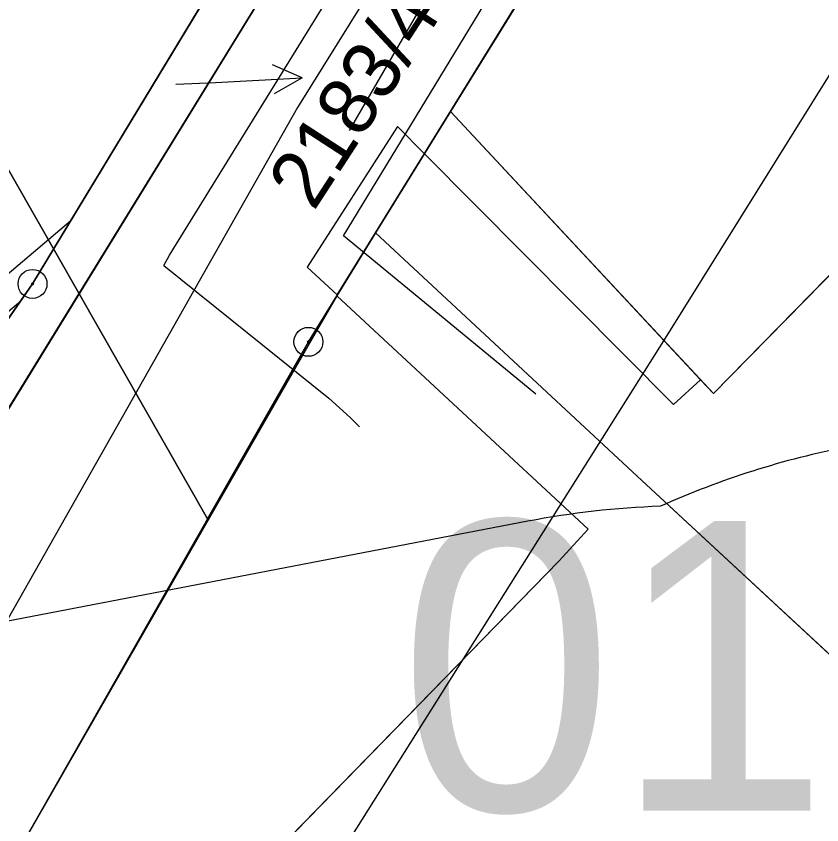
# Model space of a CAD drawing. Extents: x -706130 to -698555, y -971544 to -967260.
# Drawn here: x -704409.7 to -704381.86, y -970447.73 to -970419.8 of the extents above; entities that cross this region are included whole.
import ezdxf

# ---------------------------------------------------------------- set-up
doc = ezdxf.new("R2010")
doc.units = 0
for name, color, linetype in [('BPEJ hranice S', 7, 'Continuous'), ('BPEJ I-II trida ochrany S', 7, 'Continuous'), ('Docházková izochrona - VLAK N', 7, 'Continuous'), ('Hranice intravilán', 7, 'Continuous'), ('Kanalizace_stoka bez rozlišení N', 7, 'Continuous'), ('KN_Hranice_parcel', 7, 'Continuous'), ('KN_Parcelni cisla', 7, 'Continuous'), ('KN_Parcelni cisla_sipky', 7, 'Continuous'), ('KN_Polygon parcely', 7, 'Continuous'), ('KN_POZEMKY_14_OSTATNI PLOCHA', 7, 'Continuous'), ('KN_POZEMKY_7_TTP', 7, 'Continuous'), ('KN_VYUZITI_16_ostatni plocha_silnice', 7, 'Continuous'), ('KN_VYUZITI_17_ostatni plocha_ostatni komunikace', 7, 'Continuous'), ('KN_VYUZITI_26_ostatni plocha_jina plocha', 7, 'Continuous'), ('KN_Věcná břemena k části', 7, 'Continuous'), ('KN_Značky bodu BP', 7, 'Continuous'), ('Komunikace III třídy osy S', 7, 'Continuous'), ('OP lesa 30 m', 7, 'Continuous'), ('OP silnic S', 7, 'Continuous'), ('Plochy doprava silniční - silnice III třídy S', 7, 'Continuous'), ('Plochy smíšené nezastavěného území všeobecné S', 7, 'Continuous'), ('Plochy smíšené obytné venkovské S', 7, 'Continuous'), ('Plochy verejnych prostranstvi - komunikace ostatni S', 7, 'Continuous'), ('Plynovody STL S', 7, 'Continuous'), ('Regulační bloky v krajině S', 7, 'Continuous'), ('Regulační bloky zastavěné S', 7, 'Continuous'), ('Regulační bloky_číslo S NEZAPINAT', 7, 'Continuous'), ('Trasy cykloturistické N', 7, 'Continuous'), ('Vodovodní řady - rozváděcí S', 7, 'Continuous'), ('Zastavene uzemi N', 7, 'Continuous'), ('Zastavene uzemi plochy N', 7, 'Continuous')]:
    doc.layers.add(name, color=color, linetype=linetype)

msp = doc.modelspace()

# ---------------------------------------------------------------- linework, layer by layer
at = {"layer": 'BPEJ hranice S'}
msp.add_lwpolyline([(-704377.758, -970424.838), (-704385.61, -970432.84), (-704386.053, -970432.364), (-704386.991, -970433.216), (-704395.592, -970424.559), (-704396.527, -970423.619), (-704399.648, -970428.475), (-704398.603, -970429.432), (-704397.28, -970427.29), (-704388.24, -970435.69), (-704379.87, -970443.45)], dxfattribs=at)
at = {"layer": 'BPEJ I-II trida ochrany S'}
for p, q in [((-704386.46, -970409.76), (-704394.69, -970423.1)), ((-704394.69, -970423.1), (-704386.053, -970432.364)), ((-704397.28, -970427.29), (-704398.62, -970429.46)), ((-704398.62, -970429.46), (-704399.6, -970431.05)), ((-704399.6, -970431.05), (-704410.11, -970449.5))]:
    msp.add_line(p, q, dxfattribs=at)
for points in [[(-704386.053, -970432.364), (-704386.053, -970432.364), (-704385.61, -970432.84), (-704377.758, -970424.838), (-704377.747, -970424.828)], [(-704370.199, -970464.972), (-704370.021, -970464.907), (-704364.43, -970462.89), (-704379.87, -970443.45), (-704388.24, -970435.69), (-704397.28, -970427.29)]]:
    msp.add_lwpolyline(points, dxfattribs=at)
at = {"layer": 'Docházková izochrona - VLAK N'}
msp.add_circle((-704165.451, -969778.767), 800, dxfattribs=at)
at = {"layer": 'Hranice intravilán'}
msp.add_lwpolyline([(-704386.46, -970409.76), (-704394.69, -970423.1), (-704397.28, -970427.29), (-704398.62, -970429.46), (-704403.083, -970437.165), (-704412.74, -970420.26), (-704413.24, -970419.36)], dxfattribs=at)
at = {"layer": 'Kanalizace_stoka bez rozlišení N'}
msp.add_lwpolyline([(-704315.708, -970108.899), (-704316.113, -970109.917), (-704324.867, -970134.026), (-704326.632, -970179.784), (-704337.75, -970213.085), (-704365.425, -970272.107), (-704371.374, -970294.506), (-704373.709, -970351.804), (-704376.113, -970385.719), (-704398.194, -970423.758)], dxfattribs=at)
at = {"layer": 'KN_Hranice_parcel'}
for p, q in [((-704394.69, -970423.1), (-704397.28, -970427.29)), ((-704397.28, -970427.29), (-704398.62, -970429.46)), ((-704397.28, -970427.29), (-704388.24, -970435.69))]:
    msp.add_line(p, q, dxfattribs=at)
for points in [[(-704387.19, -970395.46), (-704392.51, -970404.97), (-704410.54, -970434.28)], [(-704381.94, -970403.15), (-704386.46, -970409.76), (-704394.69, -970423.1)], [(-704416.33, -970439.4), (-704409.13, -970429.05), (-704396.57, -970408.3)], [(-704394.69, -970423.1), (-704385.61, -970432.84), (-704377.15, -970424.22), (-704351.28, -970442.67)], [(-704398.62, -970429.46), (-704399.6, -970431.05), (-704410.11, -970449.5), (-704424.96, -970475.5)], [(-704398.62, -970429.46), (-704389.94, -970437.52), (-704390.95, -970438.63), (-704401.99, -970449.95), (-704390.72, -970463.62)], [(-704388.24, -970435.69), (-704379.87, -970443.45), (-704364.43, -970462.89)]]:
    msp.add_lwpolyline(points, dxfattribs=at)
at = {"layer": 'KN_Parcelni cisla_sipky'}
for p, q in [((-704399.813, -970421.933), (-704400.839, -970421.485)), ((-704404.18, -970422.15), (-704402.81, -970422.09)), ((-704402.81, -970422.09), (-704399.813, -970421.933)), ((-704399.813, -970421.933), (-704400.787, -970422.485))]:
    msp.add_line(p, q, dxfattribs=at)
at = {"layer": 'KN_Polygon parcely'}
for points in [[(-704396.57, -970408.3), (-704409.13, -970429.05), (-704416.33, -970439.4), (-704410.54, -970434.28), (-704392.51, -970404.97), (-704387.19, -970395.46), (-704388.72, -970394.62), (-704394.66, -970405.16)], [(-704377.15, -970424.22), (-704351.28, -970442.67), (-704338.27, -970419.08), (-704314.53, -970409.91), (-704347.89, -970396.42), (-704349.12, -970414.28), (-704381.94, -970403.15), (-704386.46, -970409.76), (-704394.69, -970423.1), (-704385.61, -970432.84)], [(-704379.87, -970443.45), (-704364.43, -970462.89), (-704362.7, -970462.37), (-704355.99, -970454.27), (-704352.11, -970446.17), (-704352.57, -970444.4), (-704351.28, -970442.67), (-704377.15, -970424.22), (-704385.61, -970432.84), (-704394.69, -970423.1), (-704397.28, -970427.29), (-704388.24, -970435.69)], [(-704373.16, -970465.99), (-704370.02, -970464.91), (-704364.43, -970462.89), (-704379.87, -970443.45), (-704388.24, -970435.69), (-704397.28, -970427.29), (-704398.62, -970429.46), (-704389.94, -970437.52), (-704390.95, -970438.63), (-704401.99, -970449.95), (-704390.72, -970463.62), (-704388.89, -970465.85), (-704387.29, -970465.73), (-704386.37, -970466.71), (-704382.69, -970470.66), (-704380.05, -970468.36), (-704375.18, -970464.11)], [(-704414.8, -970468.06), (-704390.72, -970463.62), (-704401.99, -970449.95), (-704390.95, -970438.63), (-704389.94, -970437.52), (-704398.62, -970429.46), (-704399.6, -970431.05), (-704410.11, -970449.5), (-704424.96, -970475.5)]]:
    msp.add_lwpolyline(points, close=True, dxfattribs=at)
for points in [[(-704392.51, -970404.97), (-704410.54, -970434.28), (-704420.1, -970449.92), (-704432.97, -970471.6), (-704446.53, -970498.08), (-704449.79, -970513.98), (-704452.04, -970539.51), (-704449.76, -970553.12), (-704449.12, -970558.06), (-704448.09, -970560.09), (-704440.4, -970575.2), (-704397.96, -970643.06), (-704390, -970659.17), (-704385.4, -970680.33), (-704389.28, -970704.44), (-704391.73, -970719.71)], [(-704391.73, -970719.71), (-704389.28, -970704.44), (-704388.64, -970691.38), (-704415.64, -970625.27), (-704435.23, -970594.85), (-704456.48, -970566.41), (-704456.72, -970565.07), (-704459.46, -970549.4), (-704460.37, -970544.21), (-704460.86, -970536.48), (-704457.12, -970498.24), (-704455.3, -970482.71), (-704437.52, -970458.16), (-704417.08, -970440.07), (-704416.33, -970439.4), (-704409.13, -970429.05), (-704396.57, -970408.3)], [(-704385.12, -970737.85), (-704377.41, -970702.19), (-704377.6, -970678.33), (-704379.8, -970666.04), (-704384.25, -970653.17), (-704389.48, -970641.61), (-704437.59, -970564.83), (-704444.18, -970537.3), (-704440.81, -970512.35), (-704437.86, -970500.93), (-704429.88, -970483.99), (-704424.96, -970475.5), (-704410.11, -970449.5), (-704399.6, -970431.05), (-704398.62, -970429.46), (-704397.28, -970427.29), (-704394.69, -970423.1), (-704386.46, -970409.76)]]:
    msp.add_lwpolyline(points, dxfattribs=at)
at = {"layer": 'KN_POZEMKY_14_OSTATNI PLOCHA'}
for p, q in [((-704410.54, -970434.28), (-704392.51, -970404.97)), ((-704392.51, -970404.97), (-704410.54, -970434.28)), ((-704409.13, -970429.05), (-704396.57, -970408.3)), ((-704396.57, -970408.3), (-704409.13, -970429.05)), ((-704386.46, -970409.76), (-704394.69, -970423.1)), ((-704394.69, -970423.1), (-704397.28, -970427.29)), ((-704397.28, -970427.29), (-704394.69, -970423.1)), ((-704394.69, -970423.1), (-704385.61, -970432.84)), ((-704385.61, -970432.84), (-704377.15, -970424.22)), ((-704397.28, -970427.29), (-704398.62, -970429.46)), ((-704388.24, -970435.69), (-704397.28, -970427.29)), ((-704416.33, -970439.4), (-704409.13, -970429.05)), ((-704409.13, -970429.05), (-704416.33, -970439.4)), ((-704398.62, -970429.46), (-704399.6, -970431.05)), ((-704399.6, -970431.05), (-704410.11, -970449.5)), ((-704379.87, -970443.45), (-704388.24, -970435.69))]:
    msp.add_line(p, q, dxfattribs=at)
at = {"layer": 'KN_POZEMKY_7_TTP'}
for p, q in [((-704394.69, -970423.1), (-704386.46, -970409.76)), ((-704385.61, -970432.84), (-704394.69, -970423.1)), ((-704377.15, -970424.22), (-704385.61, -970432.84)), ((-704398.62, -970429.46), (-704397.28, -970427.29)), ((-704397.28, -970427.29), (-704388.24, -970435.69)), ((-704399.6, -970431.05), (-704398.62, -970429.46)), ((-704398.62, -970429.46), (-704389.94, -970437.52)), ((-704389.94, -970437.52), (-704398.62, -970429.46)), ((-704410.11, -970449.5), (-704399.6, -970431.05)), ((-704388.24, -970435.69), (-704379.87, -970443.45)), ((-704389.94, -970437.52), (-704390.95, -970438.63)), ((-704390.95, -970438.63), (-704389.94, -970437.52)), ((-704390.95, -970438.63), (-704401.99, -970449.95)), ((-704401.99, -970449.95), (-704390.95, -970438.63))]:
    msp.add_line(p, q, dxfattribs=at)
at = {"layer": 'KN_VYUZITI_16_ostatni plocha_silnice'}
for p, q in [((-704410.54, -970434.28), (-704392.51, -970404.97)), ((-704386.46, -970409.76), (-704394.69, -970423.1)), ((-704394.69, -970423.1), (-704397.28, -970427.29)), ((-704397.28, -970427.29), (-704398.62, -970429.46)), ((-704398.62, -970429.46), (-704399.6, -970431.05)), ((-704399.6, -970431.05), (-704410.11, -970449.5))]:
    msp.add_line(p, q, dxfattribs=at)
at = {"layer": 'KN_VYUZITI_17_ostatni plocha_ostatni komunikace'}
for p, q in [((-704396.57, -970408.3), (-704409.13, -970429.05)), ((-704409.13, -970429.05), (-704416.33, -970439.4))]:
    msp.add_line(p, q, dxfattribs=at)
at = {"layer": 'KN_VYUZITI_26_ostatni plocha_jina plocha'}
for p, q in [((-704392.51, -970404.97), (-704410.54, -970434.28)), ((-704409.13, -970429.05), (-704396.57, -970408.3)), ((-704397.28, -970427.29), (-704394.69, -970423.1)), ((-704394.69, -970423.1), (-704385.61, -970432.84)), ((-704385.61, -970432.84), (-704377.15, -970424.22)), ((-704388.24, -970435.69), (-704397.28, -970427.29)), ((-704416.33, -970439.4), (-704409.13, -970429.05)), ((-704379.87, -970443.45), (-704388.24, -970435.69))]:
    msp.add_line(p, q, dxfattribs=at)
at = {"layer": 'KN_Věcná břemena k části'}
msp.add_lwpolyline([(-704410.67, -970430.59), (-704409.53, -970429.63), (-704409.13, -970429.05), (-704407.81, -970426.87), (-704411.31, -970429.83)], close=True, dxfattribs=at)
at = {"layer": 'KN_Značky bodu BP'}
for centre, radius in [((-704409.13, -970429.05), 0.5), ((-704409.13, -970429.05), 0.0303), ((-704399.6, -970431.05), 0.5), ((-704399.6, -970431.05), 0.0303)]:
    msp.add_circle(centre, radius, dxfattribs=at)
at = {"layer": 'Komunikace III třídy osy S'}
msp.add_lwpolyline([(-704392.36, -970410.73), (-704399.98, -970422.96), (-704416.579, -970452.251), (-704423.936, -970463.473), (-704430.079, -970474.624), (-704437.32, -970487.74), (-704440.99, -970496.95), (-704443.639, -970506.619), (-704445.45, -970514.71), (-704446.24, -970521.03), (-704446.95, -970529.22), (-704447.27, -970537.94), (-704447.22, -970543.68), (-704446.69, -970550.7), (-704445.73, -970555.16), (-704444.85, -970557.5), (-704443.66, -970559.94), (-704441.03, -970564.8), (-704437.56, -970570.95), (-704394.186, -970641.224)], dxfattribs=at)
at = {"layer": 'OP lesa 30 m'}
msp.add_line((-704392.018, -970437.247), (-704415.908, -970441.827), dxfattribs=at)
for centre, start, end in [((-704375.18, -970464.11), 101.0855, 114.1191), ((-704386.37, -970466.71), 92.0421, 100.8526)]:
    msp.add_arc(centre, 30, start, end, dxfattribs=at)
at = {"layer": 'OP silnic S'}
msp.add_lwpolyline([(-704379.52, -970633.151), (-704424.717, -970563.188), (-704427.901, -970557.544), (-704430.317, -970553.08), (-704431.058, -970551.559), (-704431.299, -970550.919), (-704431.81, -970548.547), (-704432.225, -970543.049), (-704432.268, -970538.15), (-704431.974, -970530.143), (-704431.32, -970522.609), (-704430.655, -970517.284), (-704429.078, -970510.241), (-704426.745, -970501.723), (-704423.542, -970493.685), (-704418.134, -970482.06), (-704413.189, -970472.73), (-704405.138, -970459.282), (-704399.94, -970451.033), (-704400.323, -970450.591), (-704398.657, -970448.996), (-704387.269, -970430.925), (-704379.656, -970418.705)], dxfattribs=at)
at = {"layer": 'Plochy doprava silniční - silnice III třídy S'}
for p, q in [((-704392.51, -970404.97), (-704410.54, -970434.28)), ((-704394.69, -970423.1), (-704386.46, -970409.76)), ((-704397.28, -970427.29), (-704394.69, -970423.1)), ((-704398.62, -970429.46), (-704397.28, -970427.29)), ((-704399.6, -970431.05), (-704398.62, -970429.46)), ((-704410.11, -970449.5), (-704399.6, -970431.05))]:
    msp.add_line(p, q, dxfattribs=at)
at = {"layer": 'Plochy smíšené nezastavěného území všeobecné S'}
for p, q in [((-704386.46, -970409.76), (-704394.69, -970423.1)), ((-704394.69, -970423.1), (-704385.61, -970432.84)), ((-704385.61, -970432.84), (-704377.15, -970424.22)), ((-704398.62, -970429.46), (-704399.6, -970431.05)), ((-704389.94, -970437.52), (-704398.62, -970429.46)), ((-704399.6, -970431.05), (-704410.11, -970449.5)), ((-704390.95, -970438.63), (-704389.94, -970437.52)), ((-704401.99, -970449.95), (-704390.95, -970438.63))]:
    msp.add_line(p, q, dxfattribs=at)
at = {"layer": 'Plochy smíšené obytné venkovské S'}
for p, q in [((-704394.69, -970423.1), (-704397.28, -970427.29)), ((-704397.28, -970427.29), (-704398.62, -970429.46))]:
    msp.add_line(p, q, dxfattribs=at)
for points in [[(-704351.28, -970442.67), (-704377.15, -970424.22), (-704385.61, -970432.84), (-704394.69, -970423.1)], [(-704398.62, -970429.46), (-704389.94, -970437.52), (-704390.95, -970438.63), (-704401.99, -970449.95), (-704390.72, -970463.62)]]:
    msp.add_lwpolyline(points, dxfattribs=at)
at = {"layer": 'Plochy verejnych prostranstvi - komunikace ostatni S'}
msp.add_line((-704410.54, -970434.28), (-704392.51, -970404.97), dxfattribs=at)
at = {"layer": 'Plynovody STL S'}
msp.add_lwpolyline([(-704391.74, -970432.86), (-704392.203, -970432.479), (-704398.39, -970427.39), (-704384.69, -970404.86)], dxfattribs=at)
at = {"layer": 'Regulační bloky v krajině S'}
for p, q in [((-704386.46, -970409.76), (-704394.69, -970423.1)), ((-704394.69, -970423.1), (-704385.61, -970432.84)), ((-704385.61, -970432.84), (-704377.15, -970424.22)), ((-704398.62, -970429.46), (-704399.6, -970431.05)), ((-704389.94, -970437.52), (-704398.62, -970429.46)), ((-704399.6, -970431.05), (-704410.11, -970449.5)), ((-704390.95, -970438.63), (-704389.94, -970437.52)), ((-704401.99, -970449.95), (-704390.95, -970438.63))]:
    msp.add_line(p, q, dxfattribs=at)
at = {"layer": 'Regulační bloky zastavěné S'}
for p, q in [((-704392.51, -970404.97), (-704410.54, -970434.28)), ((-704410.54, -970434.28), (-704392.51, -970404.97)), ((-704394.69, -970423.1), (-704386.46, -970409.76)), ((-704394.69, -970423.1), (-704397.28, -970427.29)), ((-704397.28, -970427.29), (-704394.69, -970423.1)), ((-704397.28, -970427.29), (-704398.62, -970429.46)), ((-704398.62, -970429.46), (-704397.28, -970427.29)), ((-704399.6, -970431.05), (-704398.62, -970429.46)), ((-704410.11, -970449.5), (-704399.6, -970431.05))]:
    msp.add_line(p, q, dxfattribs=at)
for points in [[(-704351.28, -970442.67), (-704377.15, -970424.22), (-704385.61, -970432.84), (-704394.69, -970423.1)], [(-704398.62, -970429.46), (-704389.94, -970437.52), (-704390.95, -970438.63), (-704401.99, -970449.95), (-704390.72, -970463.62)]]:
    msp.add_lwpolyline(points, dxfattribs=at)
at = {"layer": 'Trasy cykloturistické N'}
msp.add_lwpolyline([(-704385.12, -970737.85), (-704377.41, -970702.19), (-704377.6, -970678.33), (-704379.8, -970666.04), (-704389.48, -970641.61), (-704437.59, -970564.83), (-704444.18, -970537.3), (-704440.81, -970512.35), (-704437.86, -970500.93), (-704429.88, -970483.99), (-704424.96, -970475.5), (-704410.11, -970449.5), (-704410.11, -970449.5), (-704398.62, -970429.46), (-704397.28, -970427.29), (-704386.46, -970409.76)], dxfattribs=at)
at = {"layer": 'Vodovodní řady - rozváděcí S'}
for points in [[(-704404.59, -970428.41), (-704404.4, -970428.06), (-704389.04, -970403.19), (-704382.84, -970391.74), (-704379.76, -970383.48), (-704377.93, -970375.71), (-704377.64, -970372.75), (-704377.15, -970365.02), (-704376.91, -970343.31), (-704376.47, -970324.43), (-704376.46, -970319.47), (-704375.71, -970303.28), (-704375.47, -970302.37), (-704374.67, -970295.69), (-704373.36, -970287.93), (-704370.399, -970278.264)], [(-704404.59, -970428.41), (-704398.89, -970433), (-704398.16, -970433.66), (-704397.83, -970433.98)]]:
    msp.add_lwpolyline(points, dxfattribs=at)
at = {"layer": 'Zastavene uzemi N'}
for points in [[(-704377.15, -970424.22), (-704385.61, -970432.84), (-704394.69, -970423.1), (-704386.46, -970409.76)], [(-704413.24, -970419.36), (-704412.74, -970420.26), (-704403.083, -970437.165), (-704399.6, -970431.05), (-704398.62, -970429.46), (-704389.94, -970437.52), (-704390.95, -970438.63), (-704401.99, -970449.95), (-704390.72, -970463.62), (-704388.89, -970465.85), (-704387.29, -970465.73), (-704386.37, -970466.71), (-704382.69, -970470.66), (-704380.05, -970468.36)]]:
    msp.add_lwpolyline(points, dxfattribs=at)
at = {"layer": 'Zastavene uzemi plochy N'}
for points in [[(-704377.15, -970424.22), (-704385.61, -970432.84), (-704394.69, -970423.1), (-704386.46, -970409.76)], [(-704413.24, -970419.36), (-704412.74, -970420.26), (-704403.083, -970437.165), (-704399.6, -970431.05), (-704398.62, -970429.46), (-704389.94, -970437.52), (-704390.95, -970438.63), (-704401.99, -970449.95), (-704390.72, -970463.62), (-704388.89, -970465.85), (-704387.29, -970465.73), (-704386.37, -970466.71), (-704382.69, -970470.66), (-704380.05, -970468.36)]]:
    msp.add_lwpolyline(points, dxfattribs=at)

# ---------------------------------------------------------------- texts
at = {"layer": 'KN_Parcelni cisla'}
msp.add_text('2183/4', height=2, rotation=57, dxfattribs=at).set_placement((-704399.417, -970426.572))
at = {"layer": 'Regulační bloky_číslo S NEZAPINAT'}
msp.add_text('017', height=10, dxfattribs=at).set_placement((-704396.48, -970447.24))

doc.saveas('drawing.dxf')
